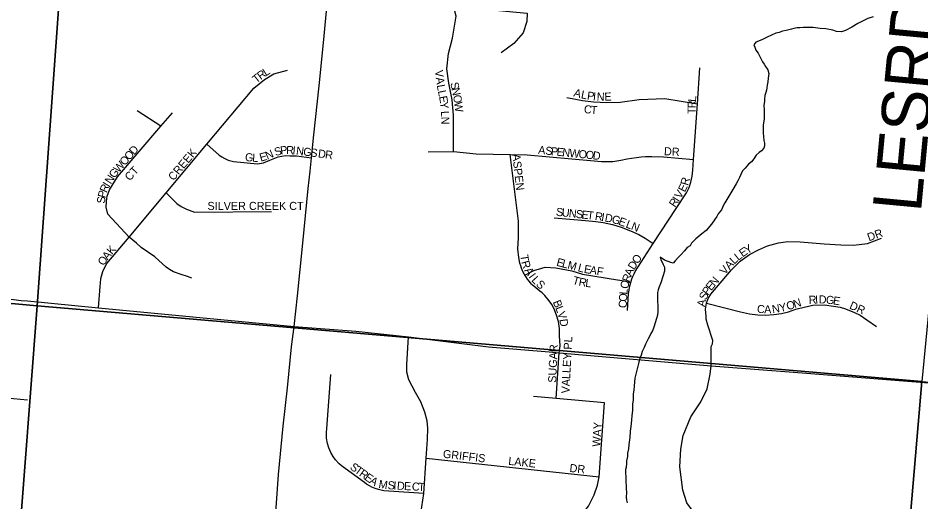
# Model space of a CAD drawing. Extents: x 1310247 to 1552180, y 377264 to 706493.
# Drawn here: x 1415696 to 1421277, y 521385 to 524377 of the extents above; entities that cross this region are included whole.
import ezdxf

# ---------------------------------------------------------------- set-up
doc = ezdxf.new("R2010")
doc.units = 0
for name, color, linetype in [('GM_X_County_Road', 7, 'Continuous'), ('GM_X_Minor_River', 7, 'Continuous'), ('GM_X_Section', 7, 'Continuous'), ('GM_X_State_Route', 7, 'Continuous'), ('GM_X_Township_Road_Text', 7, 'Continuous'), ('GM_X_Township_Subdivision', 7, 'Continuous'), ('GM_X_Township_Subdivision_Text', 7, 'Continuous')]:
    doc.layers.add(name, color=color, linetype=linetype)

msp = doc.modelspace()

# ---------------------------------------------------------------- linework, layer by layer
at = {"layer": 'GM_X_County_Road'}
for points in [[(1414554.7, 524334.7), (1414720.2, 524068.2), (1414860.8, 523840.2), (1414933, 523688.2), (1415012.8, 523026.9), (1415104, 522802.7), (1415168.6, 522734.3), (1415271.2, 522688.7), (1415714.9, 522631.1), (1415753.7, 522627.4)], [(1415753.7, 522627.4), (1416193.4, 522585.5), (1417402.4, 522469.9), (1417783.2, 522440.8), (1418110.2, 522406.1), (1418603.9, 522343.4), (1418979, 522312.3), (1419041.4, 522306.7), (1419980.7, 522226.7), (1420569.8, 522180), (1421299.1, 522123.3), (1423460.8, 521943.3), (1424493.6, 521867.8), (1426162.8, 521728.4), (1427680.9, 521594.9)]]:
    msp.add_lwpolyline(points, dxfattribs=at)
at = {"layer": 'GM_X_Minor_River'}
for points in [[(1420982.6, 524384.7), (1420950, 524373.8), (1420919.3, 524358.8), (1420886.5, 524342), (1420849.5, 524319.2), (1420810.6, 524300.5), (1420786.1, 524291.4), (1420756, 524292.5), (1420732.2, 524301.4), (1420690.3, 524309), (1420654.2, 524312.3), (1420612.2, 524317.9), (1420571.9, 524317.4), (1420549.8, 524318.2), (1420529.7, 524316.9), (1420511.5, 524315.6), (1420491.3, 524312.3), (1420477.1, 524308.8), (1420444.6, 524300), (1420422.3, 524294.8), (1420401.9, 524287.5), (1420379.6, 524282.3), (1420326.5, 524258.1), (1420297.8, 524243), (1420273.3, 524233.9), (1420256.9, 524226.5), (1420244.3, 524210.8), (1420249.8, 524196.6), (1420257.2, 524178.2), (1420270.6, 524159.6), (1420280, 524143.2), (1420289.3, 524122.7), (1420298.8, 524106.3), (1420308.3, 524091.9), (1420315.8, 524077.5), (1420331.1, 524056.9), (1420336.3, 524034.5), (1420333.2, 524004.5), (1420330.4, 523982.5), (1420327.7, 523962.5), (1420325, 523944.5), (1420322.5, 523930.5), (1420317.9, 523916.6), (1420313.2, 523896.7), (1420310.4, 523876.7), (1420309.9, 523862.6), (1420306.9, 523836.6), (1420308, 523810.4), (1420309.2, 523788.3), (1420307.9, 523754.1), (1420302.4, 523714.1), (1420301.3, 523682), (1420302.6, 523663.9), (1420303.9, 523643.7), (1420307, 523619.5), (1420310.4, 523603.3), (1420309.8, 523587.2), (1420307.2, 523571.2), (1420292.6, 523555.7), (1420278.2, 523546.1), (1420259.4, 523528.7), (1420244.5, 523505.2), (1420229.8, 523487.6), (1420211.1, 523472.2), (1420190.1, 523448.9), (1420175.4, 523431.3), (1420164.6, 523409.6), (1420155.8, 523389.8), (1420145, 523370.1), (1420134.3, 523352.4), (1420114.9, 523316.9), (1420095.7, 523285.5), (1420078.4, 523254), (1420065.6, 523234.3), (1420057.1, 523220.6), (1420050.5, 523204.7), (1420043.9, 523190.9), (1420024.9, 523165.5)], [(1420024.9, 523165.5), (1420016.3, 523149.7), (1420001.4, 523128.1), (1419982.4, 523102.7), (1419948.8, 523063.7), (1419923.8, 523042.5), (1419886.5, 523011.8), (1419859.4, 522984.6), (1419850.8, 522968.8), (1419832.2, 522957.5), (1419815.4, 522938), (1419792.4, 522912.7), (1419777.8, 522897.1), (1419758.9, 522875.7), (1419746.2, 522860.1), (1419732.3, 522864.7), (1419692.7, 522880.2), (1419665.2, 522897.3), (1419670.6, 522881), (1419678.1, 522866.6), (1419683.6, 522852.4), (1419693.1, 522835.9), (1419692.2, 522811.9), (1419682.9, 522778), (1419669.4, 522740.3), (1419658.4, 522714.6), (1419653.8, 522696.7), (1419649.1, 522678.8), (1419648.2, 522654.6), (1419649, 522622.5), (1419650.2, 522600.3), (1419651.5, 522582.2), (1419650.8, 522562.1), (1419648, 522540.1), (1419643.2, 522518.1), (1419634.2, 522492.3), (1419627.1, 522464.5), (1419618.3, 522442.7), (1419607.6, 522427), (1419601, 522411.1), (1419590.3, 522393.4), (1419583.7, 522377.6), (1419575, 522359.8), (1419566.2, 522340), (1419555.2, 522314.3), (1419548.4, 522292.5), (1419539.5, 522270.7), (1419532.7, 522248.8), (1419530.1, 522232.8), (1419523.1, 522206.9), (1419515.9, 522175), (1419508.9, 522149.2), (1419506.1, 522127.1), (1419505.1, 522101.1), (1419502.2, 522075), (1419499.4, 522053), (1419498.8, 522039), (1419498, 522014.9), (1419495.1, 521990.9), (1419493.6, 521950.7), (1419490.4, 521918.7), (1419487.3, 521890.6), (1419483.9, 521850.5), (1419480.8, 521822.5), (1419477.3, 521782.5), (1419471.8, 521740.4), (1419468.7, 521712.4), (1419463.7, 521686.5), (1419463, 521666.4), (1419457.9, 521638.4), (1419457.4, 521624.4), (1419454.5, 521598.3), (1419451.9, 521584.4), (1419451.4, 521570.3), (1419454.1, 521534), (1419453, 521503.9), (1419454.4, 521487.8), (1419455.7, 521467.6), (1419456.8, 521443.5), (1419455.7, 521413.4), (1419457, 521395.2), (1419460.5, 521379)]]:
    msp.add_lwpolyline(points, dxfattribs=at)
at = {"layer": 'GM_X_Section'}
msp.add_lwpolyline([(1413569.3, 528214), (1416201.3, 527981.6), (1415813.6, 522598), (1410492.1, 523078.2)], dxfattribs=at)
for points in [[(1416201.3, 527981.6), (1421802.7, 527497.3), (1421283.4, 522128.5), (1415813.6, 522598)], [(1410492.1, 523078.2), (1415813.6, 522598), (1415408.4, 517324.7), (1410056.3, 517779.6)], [(1415813.6, 522598), (1421283.4, 522128.5), (1420834.3, 516858.3), (1415408.4, 517324.7)], [(1421283.4, 522128.5), (1426849.6, 521683), (1426330.1, 516394.3), (1420834.3, 516858.3)]]:
    msp.add_lwpolyline(points, close=True, dxfattribs=at)
at = {"layer": 'GM_X_State_Route'}
msp.add_lwpolyline([(1417163.1, 519730.6), (1417185.8, 519962.3), (1417208.4, 520259.3), (1417234.9, 520596.9), (1417254.5, 520907.7), (1417286.5, 521259.5), (1417307, 521554.1), (1417334.7, 521853.1), (1417362.5, 522090.3), (1417386.2, 522343), (1417402.4, 522469.9), (1417422.8, 522659.9), (1417456.5, 522984.4), (1417490.2, 523322.9), (1417501.6, 523430), (1417510.2, 523511.7), (1417525.2, 523654.1), (1417557.7, 523957.1), (1417584.7, 524222.7), (1417603.1, 524418.4)], dxfattribs=at)
at = {"layer": 'GM_X_Township_Subdivision'}
for points in [[(1418388.3, 523551), (1418388.3, 523776), (1418379.3, 523871.4), (1418358.2, 523973.9), (1418347.2, 524063.2), (1418356.2, 524156.6), (1418381.3, 524253.1), (1418404.4, 524387.6), (1418390.3, 524443.9), (1418426.5, 524446.9), (1418844.3, 524407.7), (1418841.3, 524354.5), (1418818.2, 524284.2), (1418761.9, 524218.9), (1418683.6, 524160.6)], [(1416193.4, 522585.5), (1416204.5, 522716.5), (1416206.6, 522738), (1416208.7, 522766), (1416219.5, 522809.1), (1416230.3, 522832.8), (1416245.6, 522859.4), (1416382.4, 523022.5), (1416611.2, 523295.2), (1416863.7, 523596.1), (1417153.7, 523943.9), (1417220.4, 523997.5), (1417278.1, 524032.1), (1417361.5, 524053.6)], [(1419463.2, 522567.5), (1419470.7, 522674), (1419473, 522693.8), (1419476.5, 522712.1), (1419480.1, 522726.7), (1419483.6, 522741), (1419491, 522764.6), (1419496.5, 522778.6), (1419504.2, 522795.6), (1419511.6, 522809.5), (1419623.1, 522981.9), (1419764.7, 523199.9), (1419827.4, 523296.4), (1419844.1, 523329.8), (1419855.8, 523362.2), (1419863.1, 523398.2), (1419867.3, 523435.9), (1419872.1, 523502.4), (1419896.2, 523846), (1419911.7, 524069.4)], [(1419089.4, 523884.5), (1419184.8, 523866.4), (1419254.2, 523859.3), (1419336.4, 523854.3), (1419417.8, 523856.3), (1419536.3, 523872.4), (1419693.9, 523878.4), (1419896.2, 523846)], [(1416579.7, 523708.1), (1416431.9, 523803.5)], [(1416770.6, 522768.8), (1416744.5, 522778.4), (1416704.7, 522790), (1416657.3, 522807.8), (1416632, 522821.9), (1416611.4, 522836), (1416541.9, 522899.3), (1416456.6, 522958.7), (1416428.1, 522983.8), (1416382.4, 523022.5), (1416251.1, 523163.3), (1416240.4, 523206.4), (1416243, 523241.9), (1416247.1, 523274.3), (1416260.7, 523314.1), (1416310.8, 523394.6), (1416579.7, 523708.1), (1416651.3, 523791.5)], [(1416863.7, 523596.1), (1416940.2, 523529.7), (1416955.5, 523518.6), (1416974.3, 523507.9), (1416994.8, 523498.7), (1417027.1, 523490.1), (1417175.9, 523476.2), (1417213.7, 523481), (1417252.4, 523497.3), (1417304.5, 523519.4), (1417348.8, 523525.9), (1417377.9, 523525.3), (1417416.8, 523524.5), (1417510.2, 523511.7)], [(1418231.5, 523550.3), (1418388.3, 523551), (1418528.9, 523537.8), (1418737.5, 523532.2), (1418842.6, 523530.7), (1419257, 523494.5), (1419280.8, 523491.7), (1419301.8, 523489.8), (1419320, 523489), (1419346.1, 523488.8), (1419371.9, 523490.3), (1419422, 523497.7), (1419461.8, 523506.6), (1419488.1, 523511), (1419518.5, 523515.1), (1419547.7, 523518), (1419575.7, 523520), (1419613, 523520.7), (1419685.4, 523517.6), (1419872.1, 523502.4)], [(1418921.9, 522688.8), (1418921.8, 522688.9), (1418896.1, 522707.7), (1418884.1, 522718.3), (1418876.5, 522725.6), (1418871, 522731.4), (1418862.9, 522740.1), (1418855.1, 522749.4), (1418845.2, 522762.4), (1418834.5, 522777.6), (1418828.9, 522787.3), (1418825, 522794.1), (1418819.6, 522805), (1418813, 522819.6), (1418808.7, 522830.2), (1418803.8, 522843.6), (1418798.7, 522861.2), (1418790.9, 522896.2), (1418785.9, 522949.8), (1418789.8, 523017.3), (1418788.9, 523121.5), (1418737.5, 523532.2)], [(1416611.2, 523295.2), (1416677, 523230.9), (1416704.1, 523212.4), (1416737.5, 523195.2), (1416786.7, 523177), (1417263.3, 523179.9)], [(1419009.9, 523141.8), (1419203.7, 523124.3), (1419267.3, 523119), (1419312.1, 523112.2), (1419370.7, 523099.3), (1419423.8, 523083.5), (1419482.9, 523061.1), (1419532.7, 523037.8), (1419571.8, 523016.5), (1419623.1, 522981.9)], [(1419948.9, 522535.6), (1419947.5, 522553.6), (1419945.1, 522577), (1419951.4, 522612.9), (1419963, 522643.5), (1419979.2, 522668.8), (1420106.7, 522818.9), (1420159.9, 522874.1), (1420218.2, 522915.3), (1420272.4, 522944.4), (1420329.7, 522968.5), (1420397, 522987.6), (1420455.2, 522994.7), (1420530.5, 522993.6), (1420679.1, 522980.6), (1420782.6, 522973.6), (1420860.9, 522972.5), (1420946.3, 522982.6), (1421032.7, 523014.7)], [(1418828.9, 522787.3), (1418883.6, 522816.7), (1418934, 522831), (1418954.8, 522837.1), (1419020.6, 522832.6), (1419119.8, 522812.7), (1419185.3, 522792.9), (1419401, 522757.9), (1419443.1, 522751.9), (1419483.6, 522741)], [(1419041.4, 522306.7), (1419048, 522350.6), (1419042.4, 522412), (1419042.7, 522456.6), (1419036.2, 522501), (1419025.2, 522540.4), (1419007.7, 522582.3), (1418995.5, 522604.8), (1418980.1, 522629), (1418953.1, 522660.7), (1418935.8, 522676.9), (1418921.9, 522688.8)], [(1419951.4, 522612.9), (1420162, 522559.8), (1420217.2, 522547.7), (1420268.4, 522541.7), (1420315.6, 522538.7), (1420368.8, 522542.7), (1420416, 522549.7), (1420458.2, 522559.8), (1420504.4, 522576.8), (1420555.6, 522589.9), (1420608.9, 522601), (1420681.9, 522604.2), (1420737.4, 522595.9), (1420777.6, 522588.9), (1420810.7, 522578.8), (1420866, 522555.7), (1420902.1, 522539.7), (1420943.3, 522511.6), (1421003.6, 522468.4)], [(1419980.7, 522226.7), (1419979.9, 522346.3), (1419988.4, 522362.1), (1419991.2, 522382.9), (1419959.4, 522478.2), (1419950.5, 522514.4), (1419948.9, 522535.6)], [(1417485.8, 520562.3), (1417535.5, 520573.8), (1417912.1, 520853.9), (1418062.4, 520972.8), (1418117.8, 521030.1), (1418144.5, 521077.8), (1418165.5, 521129.4), (1418173.1, 521194.3), (1418181.7, 521289.7), (1418193.2, 521354.6), (1418204.4, 521436.6), (1418219.9, 521655.3), (1418226.6, 521770.9), (1418229.6, 521840.2), (1418224.6, 521886.4), (1418211.6, 521939.6), (1418185.5, 522003.9), (1418152.3, 522061.1), (1418132.2, 522101.3), (1418112.2, 522140.5), (1418100.1, 522186.7), (1418099.6, 522233.9), (1418110.2, 522406.1)], [(1419021.7, 522024.5), (1419041.4, 522306.7)], [(1420400, 519768.3), (1420347.7, 520037.4), (1420291.5, 520312.6), (1420209.5, 520469.1), (1420181.7, 520580.3), (1420165.8, 520719.2), (1420143.7, 520930.2), (1420126.1, 520987.9), (1420102.3, 521036.9), (1419955.4, 521215.6), (1419869.6, 521324.8), (1419830.9, 521379.7), (1419804.6, 521457.7), (1419786.3, 521602.6), (1419793.6, 521711.5), (1419808.5, 521795.2), (1419855.7, 521911), (1419917.1, 522003.1), (1419955.9, 522084.2), (1419974.1, 522174.8), (1419980.7, 522226.7)], [(1418204.4, 521436.6), (1417958, 521453.8), (1417924.9, 521460.7), (1417904.7, 521467), (1417884, 521475.8), (1417867.9, 521485), (1417851.1, 521495), (1417838.7, 521504.1), (1417694.7, 521608.8), (1417681.4, 521620.2), (1417659.5, 521644.6), (1417643.4, 521666), (1417629.3, 521690.9), (1417617.1, 521718.6), (1417608.8, 521746.9), (1417603.5, 521778.1), (1417603.5, 521813.1), (1417605.9, 521838.4), (1417629.3, 522172.6)], [(1415048.1, 521708.3), (1415426.9, 521668), (1415447, 522040.3), (1415579.4, 522033.4), (1415754.2, 522015.4)], [(1418572.3, 520675.9), (1418899, 521014.2), (1419125.3, 521248.5), (1419173.9, 521296.1), (1419222.7, 521359), (1419257.4, 521429.5), (1419279.1, 521488.1), (1419289.1, 521539.4), (1419305.1, 521768.8), (1419321.2, 521998.3), (1419021.7, 522024.5), (1418881.8, 522036.7)], [(1418219.9, 521655.3), (1419289.1, 521539.4)]]:
    msp.add_lwpolyline(points, dxfattribs=at)

# ---------------------------------------------------------------- texts
at = {"layer": 'GM_X_Township_Road_Text'}
msp.add_text('LESRDVLL W CHES RD', height=300, rotation=84.6207, dxfattribs=at).set_placement((1421276.9, 523170.3))
at = {"layer": 'GM_X_Township_Subdivision_Text'}
for s, rotation, p in [('T', 38.455, (1417169.2, 523971)), ('R', 35.9202, (1417196.3, 523992.5)), ('L', 32.7352, (1417227.8, 524015.3)), ('V', 275.8128, (1418273.7, 524052.8)), ('A', 277.1483, (1418278.3, 524007.8)), ('S', 282.194, (1418367.9, 523974.5)), ('L', 280.2349, (1418284.2, 523961.2)), ('L', 281.8922, (1418290.8, 523925)), ('N', 282.1924, (1418375.4, 523940)), ('A', 344.8743, (1419127.1, 523893.5)), ('L', 348.5042, (1419173, 523881.2)), ('P', 352.8009, (1419211.5, 523873.5)), ('I', 355.0921, (1419248.6, 523868.8)), ('N', 357.2174, (1419272.5, 523866.8)), ('E', 3.0667, (1419322, 523864.7)), ('E', 280.4552, (1418298, 523890.9)), ('Y', 276.3173, (1418304.2, 523857.2)), ('O', 279.908, (1418384.6, 523897.6)), ('W', 276.8164, (1418392, 523854.9)), ('R', 88.2753, (1419885, 523818.1)), ('L', 85.6652, (1419886.2, 523857)), ('C', 351.0009, (1419191.1, 523791.3)), ('T', 355.8799, (1419234.8, 523784.6)), ('T', 89.8634, (1419884.9, 523783.2)), ('L', 273.4996, (1418310.1, 523801)), ('N', 270.8853, (1418312.2, 523766.4)), ('D', 48.812, (1416414.2, 523526.3)), ('S', 16.9099, (1417288.3, 523522.4)), ('P', 6.7912, (1417319.7, 523532.1)), ('R', 357.5221, (1417352.5, 523536.2)), ('I', 355.6248, (1417391.6, 523534.5)), ('N', 353.2965, (1417413, 523532.9)), ('G', 352.4155, (1417456.5, 523527.8)), ('A', 354.2416, (1418909.7, 523537.4)), ('S', 354.2615, (1418953.5, 523533)), ('P', 354.2527, (1418988.5, 523529.5)), ('DR', 357.1283, (1419688, 523528.7)), ('O', 48.812, (1416356.2, 523460)), ('O', 48.812, (1416385.2, 523493.2)), ('CREEK', 50.0662, (1416657.5, 523366.9)), ('G', 354.1546, (1417097.1, 523493.4)), ('L', 355.9189, (1417142.5, 523488.8)), ('E', 15.703, (1417196.3, 523488.2)), ('N', 23.4985, (1417237.2, 523500.2)), ('S', 352.3277, (1417500.1, 523522)), ('D', 352.3276, (1417548.1, 523515.5)), ('R', 352.3418, (1417591.7, 523509.7)), ('ASPEN', 276.4822, (1418750.9, 523533.5)), ('E', 354.2255, (1419023.5, 523526)), ('N', 354.2538, (1419058.6, 523522.4)), ('W', 354.2612, (1419102.4, 523518)), ('O', 354.2416, (1419159.3, 523512.3)), ('O', 354.2416, (1419203, 523507.9)), ('D', 354.2416, (1419246.8, 523503.4)), ('W', 48.9912, (1416318.7, 523416.9)), ('CT', 47.2937, (1416386.6, 523366.1)), ('N', 57.756, (1416270.2, 523346)), ('G', 53.423, (1416293.1, 523382.4)), ('I', 58.9725, (1416259, 523327.4)), ('E', 63.0345, (1419817.6, 523296.5)), ('R', 74.3213, (1419837.5, 523337.8)), ('P', 75.9704, (1416235.8, 523260.7)), ('R', 65.7922, (1416243.5, 523292.6)), ('V', 57.8223, (1419791.8, 523255)), ('S', 84.7598, (1416232.9, 523227.6)), ('R', 56.3806, (1419757.4, 523202.4)), ('I', 57.6427, (1419779.9, 523236.3)), ('SILVER CREEK CT', 0, (1416867.1, 523189.9)), ('S', 353.868, (1419019.7, 523154.6)), ('U', 353.8686, (1419054.7, 523150.9)), ('N', 353.8686, (1419098.5, 523146.2)), ('S', 353.868, (1419142.2, 523141.5)), ('E', 353.868, (1419177.2, 523137.7)), ('T', 353.868, (1419212.2, 523134)), ('R', 351.4939, (1419259.8, 523128.6)), ('I', 350.2933, (1419298.7, 523122.8)), ('D', 349.8281, (1419320.3, 523119.1)), ('G', 344.4209, (1419362.4, 523111.6)), ('E', 340.2433, (1419403.8, 523100.1)), ('L', 338.5741, (1419448.9, 523083.5)), ('N', 338.4705, (1419481.6, 523070.7)), ('DR', 19.4414, (1420956, 522995.7)), ('K', 50.2, (1416277.3, 522910.6)), ('Y', 31.5316, (1420203.3, 522915.4)), ('A', 50.8213, (1416249.6, 522876.6)), ('T', 278.8739, (1418799.5, 522910)), ('O', 56.319, (1419527.6, 522851.9)), ('L', 38.2117, (1420148.1, 522874.3)), ('E', 35.0692, (1420175.1, 522895.7)), ('O', 55.0671, (1416225, 522841.3)), ('R', 285.9802, (1418806.4, 522868.6)), ('E', 345.5033, (1419021, 522845.7)), ('L', 345.5271, (1419055.1, 522836.9)), ('M', 345.5132, (1419089.2, 522828.1)), ('L', 345.5271, (1419153.1, 522811.6)), ('E', 350.3353, (1419191.7, 522801.8)), ('D', 57.559, (1419504.2, 522815)), ('V', 51.4119, (1420067.2, 522785.7)), ('A', 46.8626, (1420094, 522819.3)), ('L', 43.6283, (1420123.5, 522850.9)), ('A', 302.5761, (1418823.8, 522816.2)), ('I', 306.1848, (1418849.4, 522776.3)), ('A', 350.9962, (1419227, 522795.8)), ('F', 351.1459, (1419270.6, 522788.9)), ('R', 71.2348, (1419475.4, 522739.9)), ('A', 66.7311, (1419487.8, 522776.5)), ('L', 313.4645, (1418866.8, 522753.2)), ('S', 318.1232, (1418894.2, 522724.6)), ('T', 344.2873, (1419120.4, 522733.9)), ('R', 349.2343, (1419158.8, 522723.3)), ('L', 352.4574, (1419200.7, 522715.4)), ('O', 76.0061, (1419465.1, 522698.3)), ('E', 50.3588, (1419980.6, 522687.1)), ('N', 49.6263, (1420003, 522714)), ('L', 84.7326, (1419462.2, 522665.2)), ('S', 65.4758, (1419948.2, 522628.8)), ('P', 56.1091, (1419961.8, 522658.9)), ('B', 292.1938, (1419001, 522620.9)), ('C', 87.1934, (1419458.1, 522582.3)), ('O', 87.19, (1419460.1, 522621.9)), ('A', 80.4694, (1419942, 522588.7)), ('O', 16.8143, (1420454, 522569.5)), ('N', 17.8787, (1420497.1, 522582.5)), ('R', 2.4537, (1420584.7, 522609.1)), ('I', 2.4487, (1420624.2, 522610.7)), ('D', 0.0219, (1420645.6, 522611.7)), ('G', 353.3629, (1420688.1, 522611.8)), ('E', 351.499, (1420731.4, 522606.8)), ('L', 292.187, (1419016, 522584.2)), ('C', 352.3026, (1420261.2, 522556.1)), ('A', 0.3924, (1420308.1, 522550.3)), ('N', 9.3721, (1420360.7, 522551.4)), ('Y', 12.2743, (1420406.8, 522559.1)), ('DR', 336.0285, (1420831, 522581.8)), ('V', 288.1273, (1419028.9, 522552.5)), ('D', 278.5567, (1419042.1, 522512.8)), ('VALLEY PL', 86.9474, (1419104, 522054.4)), ('SUGAR', 87.5647, (1419022.5, 522120.5)), ('WAY', 86.5305, (1419295.3, 521724.6)), ('GRIFFIS', 353.4175, (1418320.2, 521658.6)), ('S', 324.1956, (1417743.9, 521590.8)), ('LAKE', 353.9264, (1418724.9, 521614.6)), ('T', 324.1901, (1417772.5, 521570.2)), ('R', 324.1975, (1417801, 521549.6)), ('DR', 353.9946, (1419103.3, 521570.6)), ('E', 324.1901, (1417833.1, 521526.5)), ('A', 327.5309, (1417864.3, 521504.1)), ('M', 351.0993, (1417922.3, 521472.6)), ('S', 357.0694, (1417980.1, 521463.8)), ('I', 356.939, (1418015.2, 521462)), ('D', 356.9416, (1418037.2, 521460.9)), ('E', 356.942, (1418081.1, 521458.5)), ('C', 356.9386, (1418129.5, 521455.9)), ('T', 356.9111, (1418169, 521453.8))]:
    msp.add_text(s, height=50, rotation=rotation, dxfattribs=at).set_placement(p)

doc.saveas('drawing.dxf')
